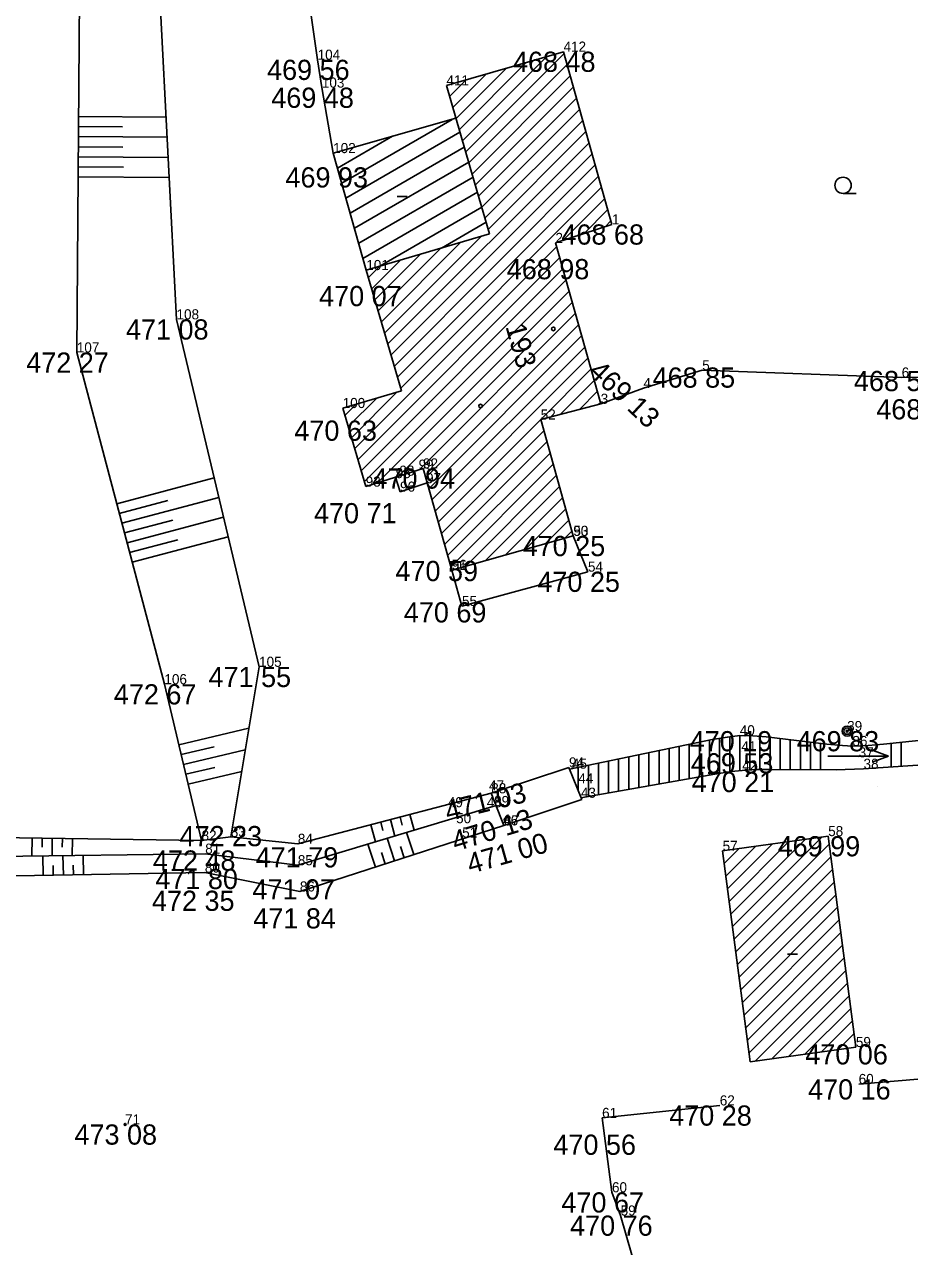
# Model space of a CAD drawing. Extents: x -559180 to -551373, y -1076947 to -1072071.
# Drawn here: x -553757.3 to -553713.4, y -1075753.8 to -1075693.3 of the extents above; entities that cross this region are included whole.
import ezdxf

# ---------------------------------------------------------------- set-up
doc = ezdxf.new("R2010")
doc.units = 0
for name, color, linetype in [('12_PLOTY', 7, 'Continuous'), ('14_BUDOVY', 7, 'Continuous'), ('18_POLOHOPIS', 7, 'Continuous'), ('1_VODA_ZN', 7, 'Continuous'), ('20_EL_ZN', 7, 'Continuous'), ('26_SRAFY', 7, 'Continuous'), ('27_HRANA_PATA', 7, 'Continuous'), ('28_VODA', 7, 'Continuous'), ('32', 7, 'Continuous'), ('3_BODY', 7, 'Continuous'), ('45_ZN_KULTURY', 7, 'Continuous'), ('47_ZN_STAV_OBJ$', 7, 'Continuous'), ('54_C_POPISNA', 7, 'Continuous'), ('6_VYSKY', 7, 'Continuous')]:
    doc.layers.add(name, color=color, linetype=linetype)

# ---------------------------------------------------------------- blocks, each defined once
blk = doc.blocks.new('POINT_DISPLAY')
blk.add_line((0, 0), (0, 0))
blk = doc.blocks.new('SLDP')
at = {"layer": '20_EL_ZN'}
for radius in [0.25, 0.158, 0.05]:
    blk.add_circle((0, 0), radius, dxfattribs=at)
blk = doc.blocks.new('BZ')
at = {"layer": '47_ZN_STAV_OBJ$'}
blk.add_circle((0, 0), 0.0875, dxfattribs=at)
blk = doc.blocks.new('BD')
at = {"layer": '47_ZN_STAV_OBJ$'}
blk.add_line((-0.25, 0), (0.25, 0), dxfattribs=at)
blk = doc.blocks.new('VOTOK')
at = {"layer": '28_VODA'}
for p, q in [((-3, 0), (0, 0)), ((-0.75, 0.281), (0, 0)), ((0, 0), (-0.75, -0.281))]:
    blk.add_line(p, q, dxfattribs=at)
blk = doc.blocks.new('ZAHRAD')
at = {"layer": '45_ZN_KULTURY'}
blk.add_line((0, 0), (0.65, 0.003), dxfattribs=at)
blk.add_circle((0, 0.403), 0.403, dxfattribs=at)
blk = doc.blocks.new('T')
at = {"layer": '6_VYSKY'}
blk.add_circle((0, 0), 0.05, dxfattribs=at)

msp = doc.modelspace()

# ---------------------------------------------------------------- linework, layer by layer
at = {"layer": '12_PLOTY'}
for p, q in [((-553742.73, -1075695.09), (-553744.16, -1075685.23)), ((-553742.52, -1075696.47), (-553742.73, -1075695.09)), ((-553741.96, -1075699.71), (-553742.52, -1075696.47)), ((-553726.59, -1075711.34), (-553723.68, -1075710.46)), ((-553713.8, -1075710.82), (-553723.68, -1075710.46)), ((-553701.76, -1075710.62), (-553713.8, -1075710.82)), ((-553728.71, -1075712.12), (-553726.59, -1075711.34)), ((-553730.07, -1075718.66), (-553729.34, -1075720.43)), ((-553735.58, -1075722.13), (-553736.09, -1075720.35)), ((-553729.34, -1075720.43), (-553735.58, -1075722.13)), ((-553715.93, -1075745.79), (-553704.94, -1075744.9)), ((-553728.64, -1075747.47), (-553722.81, -1075746.85)), ((-553728.303, -1075750), (-553728.64, -1075747.47)), ((-553728.15, -1075751.15), (-553728.303, -1075750)), ((-553727.72, -1075752.3), (-553728.15, -1075751.15)), ((-553722.44, -1075770.73), (-553727.72, -1075752.3))]:
    msp.add_line(p, q, dxfattribs=at)
at = {"layer": '14_BUDOVY'}
for p, q in [((-553736.35, -1075696.36), (-553730.55, -1075694.69)), ((-553730.55, -1075694.69), (-553728.15, -1075703.24)), ((-553734.967, -1075701.165), (-553736.35, -1075696.36)), ((-553735.881, -1075697.988), (-553741.96, -1075699.71)), ((-553740.32, -1075705.5), (-553741.96, -1075699.71)), ((-553734.967, -1075701.165), (-553734.22, -1075703.713)), ((-553728.15, -1075703.24), (-553730.95, -1075704.16)), ((-553734.22, -1075703.713), (-553740.32, -1075705.5)), ((-553730.95, -1075704.16), (-553728.71, -1075712.12)), ((-553738.569, -1075711.474), (-553740.32, -1075705.5)), ((-553738.569, -1075711.474), (-553741.49, -1075712.33)), ((-553740.35, -1075716.22), (-553741.49, -1075712.33)), ((-553728.71, -1075712.12), (-553731.68, -1075712.9)), ((-553731.68, -1075712.9), (-553730.07, -1075718.66)), ((-553737.51, -1075715.32), (-553740.35, -1075716.22)), ((-553736.09, -1075720.35), (-553737.51, -1075715.32)), ((-553730.07, -1075718.66), (-553736.09, -1075720.35)), ((-553722.67, -1075734.25), (-553717.44, -1075733.52)), ((-553717.44, -1075733.52), (-553716.07, -1075743.96)), ((-553722.67, -1075734.25), (-553721.3, -1075744.69)), ((-553721.3, -1075744.69), (-553716.07, -1075743.96))]:
    msp.add_line(p, q, dxfattribs=at)
at = {"layer": '18_POLOHOPIS'}
for p, q in [((-553738.875, -1075715.753), (-553738.65, -1075716.47)), ((-553738.65, -1075716.47), (-553737.309, -1075716.033)), ((-553734.13, -1075731.4), (-553730.28, -1075730.12)), ((-553729.65, -1075731.71), (-553730.28, -1075730.12)), ((-553733.5, -1075732.99), (-553734.13, -1075731.4)), ((-553733.5, -1075732.99), (-553729.65, -1075731.71))]:
    msp.add_line(p, q, dxfattribs=at)
at = {"layer": '26_SRAFY'}
for p, q in [((-553750.237, -1075697.925), (-553754.576, -1075697.894)), ((-553752.395, -1075698.409), (-553754.579, -1075698.394)), ((-553750.185, -1075698.925), (-553754.583, -1075698.894)), ((-553752.373, -1075699.409), (-553754.587, -1075699.393)), ((-553750.134, -1075699.926), (-553754.59, -1075699.893)), ((-553750.082, -1075700.926), (-553754.597, -1075700.893)), ((-553752.351, -1075700.41), (-553754.594, -1075700.393)), ((-553747.854, -1075715.787), (-553752.682, -1075717.064)), ((-553750.146, -1075716.91), (-553752.554, -1075717.547)), ((-553747.623, -1075716.761), (-553752.426, -1075718.03)), ((-553749.903, -1075717.88), (-553752.299, -1075718.514)), ((-553747.391, -1075717.734), (-553752.171, -1075718.997)), ((-553749.659, -1075718.85), (-553752.043, -1075719.481)), ((-553747.16, -1075718.707), (-553751.915, -1075719.964)), ((-553746.135, -1075728.174), (-553749.607, -1075728.999)), ((-553747.857, -1075729.097), (-553749.491, -1075729.486)), ((-553746.312, -1075729.244), (-553749.376, -1075729.972)), ((-553747.831, -1075730.119), (-553749.26, -1075730.459)), ((-553746.49, -1075730.314), (-553749.144, -1075730.945)), ((-553739.87, -1075733.802), (-553740.091, -1075732.956)), ((-553739.499, -1075733.244), (-553739.607, -1075732.829)), ((-553738.912, -1075733.514), (-553739.124, -1075732.703)), ((-553738.536, -1075732.973), (-553738.64, -1075732.577)), ((-553737.954, -1075733.225), (-553738.156, -1075732.451)), ((-553756.888, -1075734.5), (-553756.875, -1075733.618)), ((-553756.381, -1075734.059), (-553756.375, -1075733.625)), ((-553755.887, -1075734.488), (-553755.875, -1075733.632)), ((-553739.279, -1075733.624), (-553738.917, -1075734.742)), ((-553738.321, -1075733.335), (-553737.965, -1075734.434)), ((-553755.381, -1075734.06), (-553755.375, -1075733.639)), ((-553754.887, -1075734.475), (-553754.875, -1075733.647)), ((-553740.236, -1075733.913), (-553739.868, -1075735.05)), ((-553738.62, -1075734.034), (-553738.441, -1075734.588)), ((-553756.344, -1075734.493), (-553756.326, -1075735.464)), ((-553755.344, -1075734.481), (-553755.327, -1075735.446)), ((-553754.344, -1075734.468), (-553754.327, -1075735.428)), ((-553739.575, -1075734.332), (-553739.393, -1075734.896)), ((-553755.835, -1075734.971), (-553755.827, -1075735.455)), ((-553754.835, -1075734.956), (-553754.827, -1075735.437))]:
    msp.add_line(p, q, dxfattribs=at)
at = {"layer": '27_HRANA_PATA'}
for p, q in [((-553749.72, -1075707.94), (-553750.62, -1075690.5)), ((-553754.66, -1075709.58), (-553754.53, -1075691.54)), ((-553745.63, -1075725.14), (-553749.72, -1075707.94)), ((-553750.32, -1075726), (-553754.66, -1075709.58)), ((-553747.03, -1075733.56), (-553745.63, -1075725.14)), ((-553748.48, -1075733.74), (-553750.32, -1075726)), ((-553743.71, -1075733.9), (-553734.13, -1075731.4)), ((-553743.71, -1075734.96), (-553733.892, -1075732)), ((-553743.61, -1075736.26), (-553733.5, -1075732.99)), ((-553761.51, -1075733.55), (-553748.48, -1075733.74)), ((-553748.48, -1075733.74), (-553747.03, -1075733.56)), ((-553747.03, -1075733.56), (-553743.71, -1075733.9)), ((-553761.54, -1075734.56), (-553748.3, -1075734.39)), ((-553748.3, -1075734.39), (-553743.71, -1075734.96)), ((-553761.12, -1075735.55), (-553748.32, -1075735.32)), ((-553748.32, -1075735.32), (-553743.61, -1075736.26))]:
    msp.add_line(p, q, dxfattribs=at)
at = {"layer": '28_VODA'}
msp.add_line((-553708.5, -1075729.7), (-553715.69, -1075730.19), dxfattribs=at)
for points in [[(-553721.82, -1075728.53), (-553722.433, -1075728.613), (-553723.184, -1075728.744), (-553730.247, -1075730.204)], [(-553716.24, -1075729.06), (-553716.733, -1075729.036), (-553717.504, -1075728.963), (-553720.507, -1075728.605), (-553721.177, -1075728.55), (-553721.82, -1075728.53)], [(-553708.7, -1075728.34), (-553714.7, -1075728.963), (-553715.452, -1075729.029), (-553716.24, -1075729.06)], [(-553721.7, -1075730.27), (-553722.249, -1075730.327), (-553723.057, -1075730.446), (-553729.686, -1075731.619)], [(-553715.69, -1075730.19), (-553717.047, -1075730.233), (-553720.343, -1075730.217), (-553720.993, -1075730.226), (-553721.7, -1075730.27)]]:
    msp.add_lwpolyline(points, dxfattribs=at)
at = {"layer": '32'}
for p, q in [((-553735.397, -1075699.65), (-553730.525, -1075694.778)), ((-553735.874, -1075698.005), (-553733.371, -1075695.502)), ((-553735.715, -1075698.553), (-553732.378, -1075695.216)), ((-553735.556, -1075699.101), (-553731.385, -1075694.93)), ((-553735.238, -1075700.198), (-553730.37, -1075695.33)), ((-553736.191, -1075696.908), (-553735.357, -1075696.074)), ((-553736.032, -1075697.457), (-553734.364, -1075695.788)), ((-553735.079, -1075700.746), (-553730.215, -1075695.882)), ((-553734.921, -1075701.295), (-553730.06, -1075696.434)), ((-553734.762, -1075701.843), (-553729.905, -1075696.986)), ((-553734.603, -1075702.391), (-553729.75, -1075697.539)), ((-553741.538, -1075701.199), (-553736.07, -1075698.042)), ((-553734.444, -1075702.939), (-553729.595, -1075698.091)), ((-553741.749, -1075700.454), (-553739.015, -1075698.876)), ((-553741.328, -1075701.943), (-553735.68, -1075698.682)), ((-553734.285, -1075703.488), (-553729.44, -1075698.643)), ((-553741.117, -1075702.687), (-553735.464, -1075699.424)), ((-553739.248, -1075709.157), (-553729.285, -1075699.195)), ((-553739.088, -1075709.704), (-553729.13, -1075699.747)), ((-553740.906, -1075703.432), (-553735.249, -1075700.166)), ((-553738.927, -1075710.251), (-553728.975, -1075700.299)), ((-553740.695, -1075704.176), (-553735.034, -1075700.907)), ((-553738.767, -1075710.798), (-553728.821, -1075700.851)), ((-553738.607, -1075711.345), (-553728.666, -1075701.403)), ((-553740.484, -1075704.92), (-553734.819, -1075701.649)), ((-553730.6, -1075704.045), (-553728.511, -1075701.956)), ((-553739.647, -1075705.303), (-553734.604, -1075702.391)), ((-553729.547, -1075703.699), (-553728.356, -1075702.508)), ((-553736.602, -1075704.411), (-553734.388, -1075703.133)), ((-553728.494, -1075703.353), (-553728.201, -1075703.06)), ((-553739.408, -1075708.611), (-553734.631, -1075703.833)), ((-553740.9, -1075714.345), (-553730.898, -1075704.343)), ((-553739.729, -1075707.517), (-553736.631, -1075704.419)), ((-553739.569, -1075708.064), (-553735.631, -1075704.126)), ((-553740.739, -1075714.891), (-553730.743, -1075704.895)), ((-553740.049, -1075706.423), (-553738.631, -1075705.005)), ((-553739.889, -1075706.97), (-553737.631, -1075704.712)), ((-553740.579, -1075715.438), (-553730.588, -1075705.447)), ((-553740.21, -1075705.876), (-553739.631, -1075705.298)), ((-553740.419, -1075715.985), (-553730.433, -1075705.999)), ((-553739.759, -1075716.033), (-553730.277, -1075706.551)), ((-553738.724, -1075715.705), (-553730.122, -1075707.103)), ((-553737.689, -1075715.377), (-553729.967, -1075707.654)), ((-553737.381, -1075715.776), (-553729.811, -1075708.206)), ((-553737.226, -1075716.328), (-553729.656, -1075708.758)), ((-553737.07, -1075716.879), (-553729.501, -1075709.31)), ((-553736.914, -1075717.43), (-553729.346, -1075709.862)), ((-553731.676, -1075712.899), (-553729.19, -1075710.413)), ((-553730.717, -1075712.647), (-553729.035, -1075710.965)), ((-553741.22, -1075713.251), (-553739.806, -1075711.836)), ((-553741.06, -1075713.798), (-553738.805, -1075711.543)), ((-553729.758, -1075712.395), (-553728.88, -1075711.517)), ((-553741.38, -1075712.704), (-553740.806, -1075712.129)), ((-553728.799, -1075712.143), (-553728.724, -1075712.069)), ((-553736.759, -1075717.982), (-553731.679, -1075712.903)), ((-553736.603, -1075718.534), (-553731.525, -1075713.455)), ((-553736.447, -1075719.085), (-553731.37, -1075714.008)), ((-553736.291, -1075719.636), (-553731.216, -1075714.56)), ((-553736.136, -1075720.188), (-553731.061, -1075715.113)), ((-553735.396, -1075720.155), (-553730.907, -1075715.666)), ((-553734.415, -1075719.88), (-553730.752, -1075716.218)), ((-553733.43, -1075719.603), (-553730.598, -1075716.771)), ((-553732.447, -1075719.327), (-553730.444, -1075717.324)), ((-553731.464, -1075719.051), (-553730.289, -1075717.876)), ((-553730.482, -1075718.776), (-553730.135, -1075718.429)), ((-553723.32, -1075730.493), (-553723.32, -1075728.772)), ((-553722.82, -1075730.411), (-553722.82, -1075728.681)), ((-553722.32, -1075730.337), (-553722.32, -1075728.598)), ((-553721.82, -1075730.282), (-553721.82, -1075728.53)), ((-553721.32, -1075730.246), (-553721.32, -1075728.546)), ((-553720.82, -1075730.224), (-553720.82, -1075728.579)), ((-553720.32, -1075730.217), (-553720.32, -1075728.627)), ((-553719.82, -1075730.22), (-553719.82, -1075728.687)), ((-553719.32, -1075730.222), (-553719.32, -1075728.747)), ((-553726.32, -1075731.024), (-553726.32, -1075729.392)), ((-553725.82, -1075730.935), (-553725.82, -1075729.289)), ((-553725.32, -1075730.847), (-553725.32, -1075729.186)), ((-553724.82, -1075730.758), (-553724.82, -1075729.082)), ((-553724.32, -1075730.67), (-553724.32, -1075728.979)), ((-553723.82, -1075730.581), (-553723.82, -1075728.875)), ((-553718.82, -1075730.224), (-553718.82, -1075728.806)), ((-553718.32, -1075730.227), (-553718.32, -1075728.866)), ((-553717.82, -1075730.229), (-553717.82, -1075728.925)), ((-553714.32, -1075730.097), (-553714.32, -1075728.924)), ((-553713.82, -1075730.063), (-553713.82, -1075728.872)), ((-553728.82, -1075731.466), (-553728.82, -1075729.909)), ((-553728.32, -1075731.378), (-553728.32, -1075729.806)), ((-553727.82, -1075731.289), (-553727.82, -1075729.702)), ((-553727.32, -1075731.201), (-553727.32, -1075729.599)), ((-553726.82, -1075731.112), (-553726.82, -1075729.496)), ((-553729.82, -1075731.281), (-553729.82, -1075730.116)), ((-553729.32, -1075731.555), (-553729.32, -1075730.013)), ((-553722.178, -1075738), (-553717.739, -1075733.562)), ((-553722.588, -1075734.875), (-553721.848, -1075734.135)), ((-553722.506, -1075735.5), (-553721.026, -1075734.021)), ((-553722.424, -1075736.125), (-553720.205, -1075733.906)), ((-553722.342, -1075736.75), (-553719.383, -1075733.791)), ((-553722.26, -1075737.375), (-553718.561, -1075733.676)), ((-553722.096, -1075738.626), (-553717.388, -1075733.918)), ((-553722.014, -1075739.251), (-553717.306, -1075734.543)), ((-553721.932, -1075739.876), (-553717.224, -1075735.168)), ((-553721.85, -1075740.501), (-553717.142, -1075735.793)), ((-553721.768, -1075741.126), (-553717.06, -1075736.418)), ((-553721.686, -1075741.751), (-553716.978, -1075737.043)), ((-553721.604, -1075742.376), (-553716.896, -1075737.668)), ((-553721.522, -1075743.001), (-553716.814, -1075738.293)), ((-553721.44, -1075743.626), (-553716.732, -1075738.918)), ((-553721.358, -1075744.251), (-553716.65, -1075739.543)), ((-553721.055, -1075744.656), (-553716.568, -1075740.168)), ((-553720.233, -1075744.541), (-553716.486, -1075740.793)), ((-553719.411, -1075744.426), (-553716.404, -1075741.419)), ((-553718.59, -1075744.312), (-553716.321, -1075742.044)), ((-553717.768, -1075744.197), (-553716.239, -1075742.669)), ((-553716.946, -1075744.082), (-553716.157, -1075743.294)), ((-553716.124, -1075743.968), (-553716.075, -1075743.919))]:
    msp.add_line(p, q, dxfattribs=at)

# ---------------------------------------------------------------- block references
at = {"layer": '1_VODA_ZN'}
for p in [(-553730.55, -1075694.69), (-553730.548, -1075694.675), (-553742.73, -1075695.09), (-553742.52, -1075696.47), (-553736.35, -1075696.36), (-553741.96, -1075699.71), (-553728.15, -1075703.24), (-553730.95, -1075704.16), (-553740.32, -1075705.5), (-553749.72, -1075707.94), (-553754.66, -1075709.58), (-553723.68, -1075710.46), (-553713.8, -1075710.82), (-553726.59, -1075711.34), (-553741.49, -1075712.33), (-553728.71, -1075712.12), (-553731.68, -1075712.9), (-553737.73, -1075715.38), (-553737.51, -1075715.32), (-553738.86, -1075715.8), (-553738.68, -1075715.68), (-553737.36, -1075716.05), (-553740.35, -1075716.22), (-553738.65, -1075716.47), (-553730.07, -1075718.66), (-553730.06, -1075718.66), (-553736.09, -1075720.34), (-553736.09, -1075720.35), (-553729.34, -1075720.43), (-553735.58, -1075722.13), (-553745.63, -1075725.14), (-553750.32, -1075726), (-553721.82, -1075728.53), (-553716.5, -1075728.32), (-553721.74, -1075729.32), (-553716.24, -1075729.06), (-553715.93, -1075729.62), (-553730.28, -1075730.12), (-553730.13, -1075730.18), (-553721.7, -1075730.27), (-553715.69, -1075730.19), (-553729.82, -1075730.91), (-553715.004, -1075731.073), (-553734.24, -1075731.26), (-553734.13, -1075731.4), (-553729.69, -1075731.62), (-553736.28, -1075732.09), (-553734.35, -1075732.09), (-553733.99, -1075732.03), (-553735.87, -1075732.88), (-553733.54, -1075732.99), (-553733.5, -1075732.99), (-553747.03, -1075733.56), (-553735.57, -1075733.59), (-553717.44, -1075733.52), (-553748.48, -1075733.74), (-553743.71, -1075733.9), (-553748.3, -1075734.39), (-553722.67, -1075734.25), (-553748.32, -1075735.32), (-553743.71, -1075734.96), (-553743.61, -1075736.26), (-553716.07, -1075743.96), (-553715.93, -1075745.79), (-553722.81, -1075746.85), (-553728.64, -1075747.47), (-553752.27, -1075747.79), (-553728.15, -1075751.15), (-553727.72, -1075752.3)]:
    msp.add_blockref('POINT_DISPLAY', p, dxfattribs=at)
at = {"layer": '20_EL_ZN'}
msp.add_blockref('SLDP', (-553716.5, -1075728.32), dxfattribs=at)
at = {"layer": '28_VODA'}
msp.add_blockref('VOTOK', (-553714.455, -1075729.555), dxfattribs=at)
at = {"layer": '32'}
for p in [(-553736.35, -1075696.36), (-553741.96, -1075699.71), (-553722.67, -1075734.25)]:
    msp.add_blockref('POINT_DISPLAY', p, dxfattribs=at)
at = {"layer": '45_ZN_KULTURY'}
msp.add_blockref('ZAHRAD', (-553716.703, -1075701.709), dxfattribs=at)
at = {"layer": '47_ZN_STAV_OBJ$'}
for name, p in [('BD', (-553738.538, -1075701.86)), ('BZ', (-553731.055, -1075708.413)), ('BZ', (-553734.659, -1075712.227)), ('BD', (-553719.209, -1075739.369))]:
    msp.add_blockref(name, p, dxfattribs=at)
at = {"layer": '6_VYSKY'}
msp.add_blockref('T', (-553752.27, -1075747.79), dxfattribs=at)
msp.add_blockref('T', (-553752.27, -1075747.79), dxfattribs=at)

# ---------------------------------------------------------------- texts
at = {"layer": '3_BODY'}
for s, p in [('412', (-553730.55, -1075694.69)), ('104', (-553742.73, -1075695.09)), ('103', (-553742.52, -1075696.47)), ('411', (-553736.35, -1075696.36)), ('102', (-553741.96, -1075699.71)), ('1', (-553728.15, -1075703.24)), ('2', (-553730.95, -1075704.16)), ('101', (-553740.32, -1075705.5)), ('108', (-553749.72, -1075707.94)), ('107', (-553754.66, -1075709.58)), ('5', (-553723.68, -1075710.46)), ('6', (-553713.8, -1075710.82)), ('4', (-553726.59, -1075711.34)), ('100', (-553741.49, -1075712.33)), ('3', (-553728.71, -1075712.12)), ('52', (-553731.68, -1075712.9)), ('99', (-553737.73, -1075715.38)), ('92', (-553737.51, -1075715.32)), ('95', (-553738.86, -1075715.8)), ('98', (-553738.68, -1075715.68)), ('93', (-553740.35, -1075716.22)), ('96', (-553738.65, -1075716.47)), ('97', (-553737.36, -1075716.05)), ('90', (-553730.07, -1075718.66)), ('53', (-553730.06, -1075718.66)), ('56', (-553736.09, -1075720.34)), ('91', (-553736.09, -1075720.35)), ('54', (-553729.34, -1075720.43)), ('55', (-553735.58, -1075722.13)), ('105', (-553745.63, -1075725.14)), ('106', (-553750.32, -1075726)), ('40', (-553721.82, -1075728.53)), ('39', (-553716.5, -1075728.32)), ('36', (-553716.24, -1075729.06)), ('41', (-553721.74, -1075729.32)), ('37', (-553715.93, -1075729.62)), ('94', (-553730.28, -1075730.12)), ('45', (-553730.13, -1075730.18)), ('42', (-553721.7, -1075730.27)), ('38', (-553715.69, -1075730.19)), ('44', (-553729.82, -1075730.91)), ('47', (-553734.24, -1075731.26)), ('88', (-553734.13, -1075731.4)), ('43', (-553729.69, -1075731.62)), ('49', (-553736.28, -1075732.09)), ('48', (-553734.35, -1075732.09)), ('89', (-553733.99, -1075732.03)), ('50', (-553735.87, -1075732.88)), ('46', (-553733.54, -1075732.99)), ('87', (-553733.5, -1075732.99)), ('58', (-553717.44, -1075733.52)), ('82', (-553748.48, -1075733.74)), ('83', (-553747.03, -1075733.56)), ('84', (-553743.71, -1075733.9)), ('51', (-553735.57, -1075733.59)), ('81', (-553748.3, -1075734.39)), ('57', (-553722.67, -1075734.25)), ('80', (-553748.32, -1075735.32)), ('85', (-553743.71, -1075734.96)), ('86', (-553743.61, -1075736.26)), ('59', (-553716.07, -1075743.96)), ('60', (-553715.93, -1075745.79)), ('62', (-553722.81, -1075746.85)), ('71', (-553752.27, -1075747.79)), ('61', (-553728.64, -1075747.47)), ('60', (-553728.15, -1075751.15)), ('59', (-553727.72, -1075752.3))]:
    msp.add_text(s, height=0.5, dxfattribs=at).set_placement(p)
at = {"layer": '54_C_POPISNA'}
msp.add_text('193', height=1, rotation=285.71697, dxfattribs=at).set_placement((-553733.434, -1075708.289))
at = {"layer": '6_VYSKY'}
for s, p in [('468 48', (-553733.055, -1075695.69)), ('469 56', (-553745.235, -1075696.09)), ('469 48', (-553745.025, -1075697.47)), ('469 93', (-553744.324, -1075701.413)), ('468 68', (-553730.655, -1075704.24)), ('468 98', (-553733.362, -1075705.955)), ('470 07', (-553742.657, -1075707.287)), ('471 08', (-553752.225, -1075708.94)), ('472 27', (-553757.165, -1075710.58)), ('468 85', (-553726.139, -1075711.32)), ('468 51', (-553716.165, -1075711.492)), ('468 57', (-553715.058, -1075712.892)), ('470 63', (-553743.883, -1075713.949)), ('470 94', (-553740.015, -1075716.32)), ('470 71', (-553742.911, -1075718.035)), ('470 25', (-553732.575, -1075719.66)), ('470 59', (-553738.876, -1075720.896)), ('470 25', (-553731.845, -1075721.43)), ('470 69', (-553738.459, -1075722.943)), ('471 55', (-553748.135, -1075726.14)), ('472 67', (-553752.825, -1075727)), ('470 19', (-553724.301, -1075729.32)), ('469 83', (-553719.005, -1075729.32)), ('469 53', (-553724.245, -1075730.414)), ('470 21', (-553724.205, -1075731.34)), ('472 23', (-553749.572, -1075734.017)), ('469 99', (-553719.945, -1075734.52)), ('472 48', (-553750.892, -1075735.227)), ('471 79', (-553745.8, -1075735.068)), ('471 80', (-553750.768, -1075736.139)), ('471 07', (-553745.959, -1075736.655)), ('472 35', (-553750.938, -1075737.219)), ('471 84', (-553745.917, -1075738.089)), ('470 06', (-553718.575, -1075744.82)), ('470 16', (-553718.435, -1075746.556)), ('470 28', (-553725.315, -1075747.85)), ('473 08', (-553754.775, -1075748.79)), ('470 56', (-553731.051, -1075749.294)), ('470 67', (-553730.655, -1075752.15)), ('470 76', (-553730.225, -1075753.3))]:
    msp.add_text(s, height=1, dxfattribs=at).set_placement(p)
for s, rotation, p in [('469 13', 316.87957, (-553729.357, -1075710.601)), ('471 03', 13.87352, (-553736.286, -1075732.792)), ('470 13', 17.03685, (-553735.905, -1075734.287)), ('471 00', 15.75938, (-553735.17, -1075735.395))]:
    msp.add_text(s, height=1, rotation=rotation, dxfattribs=at).set_placement(p)

doc.saveas('drawing.dxf')
